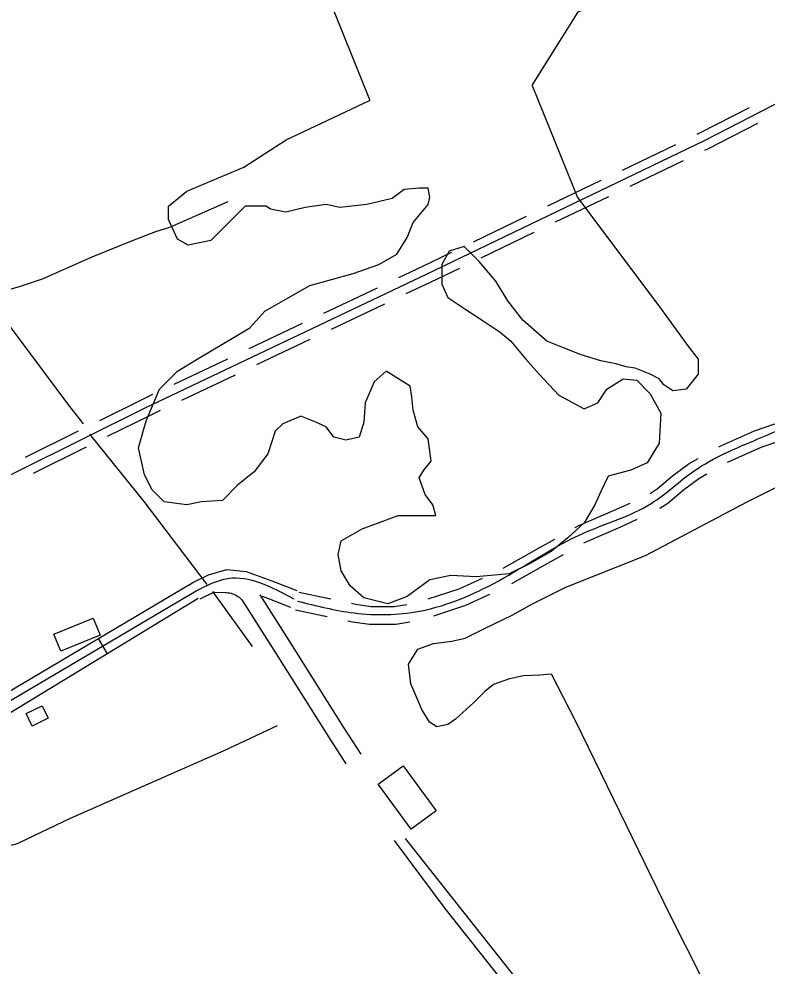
# Model space of a CAD drawing. Extents: x 3684037 to 3722149, y 433263 to 459021.
# Drawn here: x 3707079 to 3708344, y 451736 to 453337 of the extents above; entities that cross this region are included whole.
import ezdxf

# ---------------------------------------------------------------- set-up
doc = ezdxf.new("R2010")
doc.units = 0
for name, color, linetype in [('V-BLDG-OTLN', 7, 'Continuous'), ('V-DTCH-CNTR', 7, 'Continuous'), ('V-ROAD-CNTR', 7, 'Continuous'), ('V-SITE-VEGE', 7, 'Continuous'), ('V-TOPO-SHOR', 7, 'Continuous')]:
    doc.layers.add(name, color=color, linetype=linetype)

msp = doc.modelspace()

# ---------------------------------------------------------------- linework, layer by layer
at = {"layer": 'V-BLDG-OTLN'}
for points in [[(3707216.8, 452295.4), (3707150.3, 452268.2), (3707138.5, 452296.8), (3707205, 452324.1)], [(3707128.8, 452154.9), (3707101.6, 452141.6), (3707091.3, 452162.7), (3707118.5, 452176)], [(3707742.8, 451967.2), (3707687, 452043.6), (3707729.2, 452074.5), (3707785.1, 451998)]]:
    msp.add_lwpolyline(points, close=True, dxfattribs=at)
at = {"layer": 'V-DTCH-CNTR'}
msp.add_lwpolyline([(3708170.9, 451425.2), (3708157.6, 451441.1), (3708146.3, 451452.4), (3708137.7, 451459.1), (3708127.7, 451465.7), (3708116.4, 451474.4), (3708089.8, 451501), (3708018, 451588.8), (3707931.6, 451700.5), (3707732.8, 451951.2)], dxfattribs=at)
at = {"layer": 'V-ROAD-CNTR'}
msp.add_line((3707213.2, 452289.7), (3707228.5, 452263.8), dxfattribs=at)
for points in [[(3706640.5, 452355.8), (3707293, 452679.8), (3707768.7, 452905.7), (3708238.5, 453131.5), (3708510.5, 453271.3)], [(3708226.3, 453142.2), (3708231.9, 453144.9), (3708314.9, 453187.6)], [(3708239.2, 453115.2), (3708245.2, 453118.1), (3708328.6, 453160.9)], [(3708100.1, 453081.6), (3708190.2, 453124.9)], [(3708113.1, 453054.6), (3708203.2, 453097.9)], [(3707973.9, 453021), (3708064, 453064.3)], [(3707986.9, 452993.9), (3708077, 453037.2)], [(3707847.7, 452960.3), (3707937.8, 453003.6)], [(3707860.7, 452933.3), (3707950.8, 452976.6)], [(3707721.5, 452899.9), (3707762.2, 452919.2), (3707811.6, 452943)], [(3707734.4, 452872.8), (3707775.1, 452892.2), (3707824.6, 452916)], [(3707595, 452839.8), (3707685.4, 452882.7)], [(3707607.9, 452812.7), (3707698.2, 452855.6)], [(3707468.6, 452779.8), (3707558.9, 452822.7)], [(3707481.4, 452752.7), (3707571.8, 452795.6)], [(3707342.1, 452719.7), (3707432.4, 452762.6)], [(3707355, 452692.6), (3707445.3, 452735.5)], [(3707216, 452658.3), (3707286.4, 452693.3), (3707306, 452702.6)], [(3707229.3, 452631.5), (3707299.5, 452666.3), (3707318.8, 452675.5)], [(3707090.6, 452596.1), (3707180.2, 452640.5)], [(3708262.9, 452613.6), (3708267.1, 452615.9), (3708323.4, 452640.9), (3708357.7, 452652.8)], [(3708277.6, 452587.5), (3708280.5, 452589.1), (3708334.4, 452613), (3708367.5, 452624.4)], [(3707103.9, 452569.2), (3707193.5, 452613.7)], [(3708146.5, 452534.7), (3708158.3, 452542.5), (3708184.2, 452564.4), (3708212.8, 452585.6), (3708228, 452594.1)], [(3708163, 452509.7), (3708176.3, 452518.5), (3708202.8, 452540.9), (3708229.1, 452560.4), (3708242.6, 452567.9)], [(3708020.1, 452477.3), (3708026.3, 452480.7), (3708084.8, 452506.1), (3708112.7, 452518.5)], [(3708034.8, 452451.1), (3708039.7, 452453.8), (3708096.9, 452478.6), (3708124.9, 452491.1)], [(3707898.1, 452408.6), (3707958.9, 452442.9), (3707985.3, 452457.7)], [(3707912.8, 452382.5), (3707973.6, 452416.7), (3707999.9, 452431.5)], [(3707372.5, 452383.5), (3707400.1, 452397), (3707430.9, 452406.4), (3707463.4, 452402.7), (3707507.2, 452387.1), (3707549.4, 452370.8)], [(3707373.3, 452384), (3707036.2, 452184.4)], [(3707771.6, 452356.5), (3707824, 452373.7), (3707863.1, 452391.9)], [(3707033, 452163.4), (3706983.5, 452136.8), (3707379.1, 452370)], [(3707385.7, 452356.5), (3707409.9, 452368.3)], [(3707408.3, 452367.9), (3707428.4, 452367.6), (3707430.8, 452367.4), (3707433.3, 452367.1), (3707435.8, 452366.6), (3707438.2, 452366), (3707440.6, 452365.2), (3707442.9, 452364.3), (3707445.2, 452363.3), (3707447.4, 452362.1), (3707449.5, 452360.8), (3707451.6, 452359.3), (3707453.5, 452357.8), (3707455.4, 452356.1), (3707456.3, 452355.2), (3707510.6, 452270.1), (3707603, 452123.1), (3707632.3, 452077.8)], [(3707553.4, 452367.7), (3707601.3, 452357.6), (3707607, 452356.4)], [(3707553.4, 452367.7), (3707601.3, 452357.6), (3707602.4, 452357.3)], [(3707781, 452328), (3707835, 452345.8), (3707875.7, 452364.6)], [(3707040.1, 452150.1), (3707382.4, 452357.6)], [(3707486.7, 452363.3), (3707535.9, 452286.2), (3707628.3, 452139.3), (3707657.5, 452094.1)], [(3707490, 452361.4), (3707496.8, 452359), (3707538.6, 452342.8)], [(3707641.5, 452349.1), (3707648.8, 452347.5), (3707674.6, 452343.7), (3707714, 452343.8), (3707735.1, 452347.3)], [(3707547.2, 452338.3), (3707595.1, 452328.2), (3707600.8, 452327)], [(3707547.2, 452338.3), (3707595.1, 452328.2), (3707596.2, 452328)], [(3707635.3, 452319.7), (3707643.5, 452318), (3707672.4, 452313.7), (3707716.5, 452313.8), (3707740.1, 452317.8)], [(3707037.3, 451948), (3707039.9, 451946.3), (3707042.7, 451944.8), (3707045.6, 451943.5), (3707048.5, 451942.4), (3707051.5, 451941.6), (3707054.6, 451940.9), (3707057.7, 451940.5), (3707060.9, 451940.3), (3707064, 451940.4), (3707067.1, 451940.7), (3707070.2, 451941.2), (3707073.3, 451941.9), (3707076.3, 451942.8), (3707079.2, 451944), (3707166.3, 451985.9), (3707426.3, 452100.2), (3707516.7, 452142.7)]]:
    msp.add_lwpolyline(points, dxfattribs=at)
for points in [[(3707550.3, 452353), (3707646.1, 452332.8), (3707756.6, 452335.8), (3707899.1, 452392), (3708033, 452467.3), (3708148.4, 452518), (3708221, 452573), (3708328.9, 452627), (3708469.7, 452675.2), (3708566.2, 452710.7), (3708578.4, 452734.8), (3708578.9, 452790.7), (3708588.1, 452808.7), (3708603.5, 452815.2)], [(3707379.1, 452370), (3707432.3, 452391.1), (3707544, 452356.8)]]:
    msp.add_spline(points, degree=3, dxfattribs=at)
at = {"layer": 'V-SITE-VEGE'}
for points in [[(3708401, 453502), (3708335.8, 453461.3), (3708024.1, 453348.5), (3708023.6, 453348), (3707947.4, 453225.5), (3707947.2, 453224.8)], [(3707317.3, 452711), (3707347.7, 452741.5), (3707380.7, 452761.8), (3707469.5, 452815.1), (3707494.9, 452843), (3707530.4, 452863.3), (3707571, 452886.2), (3707644.6, 452906.5), (3707687.7, 452921.7), (3707718.1, 452939.5), (3707735.9, 452967.4), (3707746, 452992.8), (3707771.4, 453023.3), (3707774, 453035.9), (3707771.4, 453051.2), (3707756.2, 453051.2), (3707730.8, 453048.6), (3707710.5, 453033.4), (3707667.4, 453023.3), (3707621.7, 453018.2), (3707598.9, 453023.3), (3707563.4, 453018.2), (3707530.4, 453010.6), (3707505, 453015.6), (3707497.4, 453020.7), (3707461.9, 453020.7), (3707431.5, 452990.3), (3707403.6, 452962.3), (3707365.5, 452954.7), (3707347.7, 452964.9), (3707332.5, 452997.9), (3707332.5, 453020.7), (3707363, 453046.1), (3707459.4, 453086.7), (3707531, 453132.7), (3707672.4, 453199), (3707672.9, 453199.5), (3707672.9, 453200.2), (3707612.9, 453348.5)], [(3707947.2, 453224.8), (3708023.7, 453035.1), (3708161.1, 452851.8), (3708210.3, 452784.6), (3708228.1, 452761.8), (3708228.1, 452736.4), (3708207.8, 452711), (3708184.9, 452708.5), (3708169.7, 452718.6), (3708162.1, 452728.8), (3708146.9, 452736.4), (3708121.5, 452746.6), (3708106.3, 452749.1), (3708088.5, 452754.2), (3708063.2, 452759.3), (3708030.2, 452769.4), (3707997.2, 452782.1), (3707971.8, 452792.3), (3707931.2, 452827.8), (3707905.9, 452860.8), (3707885.6, 452893.8), (3707857.7, 452926.8), (3707832.3, 452952.2), (3707806.9, 452944.6), (3707794.2, 452921.7), (3707794.2, 452888.7), (3707804.4, 452865.9), (3707834.8, 452845.6), (3707862.7, 452827.8), (3707893.2, 452807.5), (3707910.9, 452792.3), (3707936.3, 452761.8), (3707959.1, 452736.4), (3707992.1, 452700.9), (3708035.3, 452678), (3708058.1, 452688.2), (3708073.3, 452711), (3708101.2, 452728.8), (3708124.1, 452726.3), (3708146.9, 452703.4), (3708164.6, 452670.4), (3708162.1, 452619.7), (3708141.8, 452586.7), (3708113.9, 452574), (3708075.8, 452563.8), (3708063.2, 452538.4), (3708053, 452515.6), (3708035.3, 452485.1), (3708007.4, 452459.7), (3707979.4, 452436.9), (3707943.9, 452416.6), (3707908.4, 452398.8), (3707852.6, 452393.7), (3707809.5, 452396.3), (3707774, 452388.7), (3707735.9, 452360.7), (3707702.9, 452348), (3707662.3, 452358.2), (3707639.5, 452378.5), (3707624.3, 452403.9), (3707619.2, 452431.8), (3707624.3, 452454.7), (3707659.8, 452475), (3707720.7, 452497.8), (3707753.7, 452497.8), (3707776.5, 452497.8), (3707784.1, 452497.8), (3707779, 452515.6), (3707766.3, 452533.3), (3707756.2, 452561.3), (3707763.8, 452574), (3707776.5, 452589.2), (3707771.4, 452627.3), (3707753.7, 452647.6), (3707746, 452675.5), (3707743.5, 452698.3), (3707741, 452716.1), (3707700.4, 452741.5), (3707680.1, 452723.7), (3707664.9, 452688.2), (3707662.3, 452655.2), (3707654.7, 452629.8), (3707631.9, 452624.7), (3707611.6, 452629.8), (3707598.9, 452647.6), (3707581.1, 452655.2), (3707555.8, 452665.3), (3707525.3, 452652.7), (3707512.6, 452640), (3707500, 452601.9), (3707477.1, 452571.4), (3707449.2, 452548.6), (3707423.8, 452523.2), (3707388.3, 452520.7), (3707363, 452515.6), (3707324.9, 452520.7), (3707304.6, 452541), (3707291.9, 452566.3), (3707281.8, 452612), (3707294.5, 452657.7), (3707317.3, 452711)], [(3708333.6, 451518.8), (3708180.7, 451822.1), (3708021.2, 452149.3), (3707980, 452229.1), (3707960.1, 452227.8), (3707932.1, 452226.4), (3707906.9, 452221.1), (3707881.6, 452211.8), (3707867, 452199.8), (3707848.3, 452181.2), (3707817.7, 452153.3), (3707804.4, 452144), (3707785.8, 452140), (3707773.8, 452148), (3707760.6, 452169.3), (3707741.9, 452213.2), (3707738, 452246.4), (3707753.9, 452271.7), (3707780.5, 452281), (3707811.1, 452285), (3707833.7, 452290.3), (3707865.6, 452306.2), (3707913.5, 452328.8), (3707946.8, 452347.5), (3708004.1, 452376.4), (3708138.9, 452429.9), (3708310.5, 452520.6), (3708557.7, 452644.3)]]:
    msp.add_lwpolyline(points, dxfattribs=at)
at = {"layer": 'V-TOPO-SHOR'}
msp.add_line((3707406.8, 452369.1), (3707473.6, 452275.9), dxfattribs=at)
for points in [[(3707432.6, 453027.9), (3707334.1, 452984.7), (3707310.2, 452977.4), (3707271, 452962.1), (3707202.5, 452934.2), (3707118.7, 452897), (3707081.5, 452885), (3707056.9, 452877.7), (3707046.9, 452873.7), (3707036.9, 452867.7), (3707035.6, 452864.4), (3707035.6, 452857.1), (3707056.2, 452827.8), (3707163.2, 452684.2), (3707188.1, 452652.4)], [(3707198.7, 452635.1), (3707290.8, 452521.3), (3707396.8, 452381.1)], [(3707713.9, 451948.2), (3707799.7, 451833.1), (3707892.1, 451716.7), (3708044.9, 451508.6), (3708056.2, 451491.3), (3708066.9, 451478.7), (3708075.5, 451468.7), (3708085.5, 451463.4), (3708110.1, 451456.1), (3708127.4, 451448.1), (3708132.7, 451441.4), (3708143.3, 451424.1)]]:
    msp.add_lwpolyline(points, dxfattribs=at)

doc.saveas('drawing.dxf')
